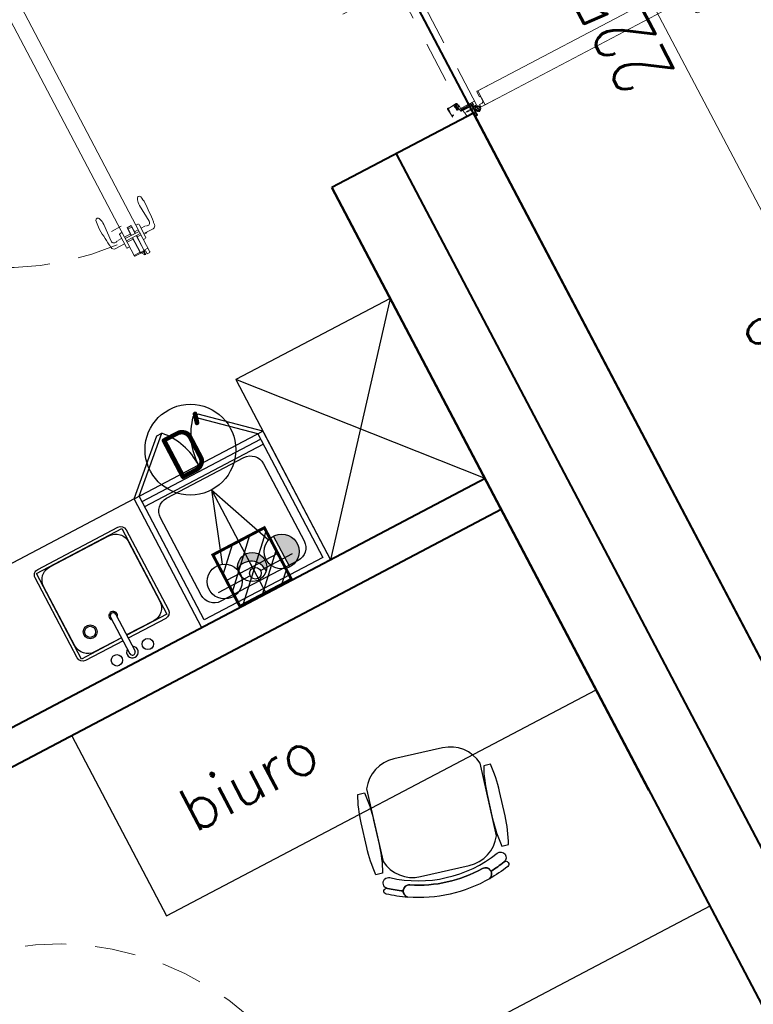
# Model space of a CAD drawing. Header units: metres. Extents: x 7408630 to 7411134, y 5569633 to 5570339.
# Tile 284 of 303: x 7410531.82 to 7410534.35, y 5569913.75 to 5569917.13. Entities that reach past the tile are written whole.
import ezdxf
from ezdxf.enums import TextEntityAlignment as Align

# ---------------------------------------------------------------- set-up
doc = ezdxf.new("R2010")
doc.units = ezdxf.units.M
doc.header["$MEASUREMENT"] = 0
for name, pattern in [('CACHE', [9.524999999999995, 6.349999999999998, -3.174999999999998]), ('CENTER', [0.6, 0.375, -0.075, 0.075, -0.075]), ('Hidden Line', [391.2222232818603, 282.2222232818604, -108.9999999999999])]:
    doc.linetypes.add(name, pattern=pattern)
for name, color, linetype, lineweight in [('0-drzwi-linia', 213, 'Continuous', 5), ('A_wymiarowanie n', 10, 'Continuous', 9), ('OPIS POM NOWE', 140, 'Continuous', 5), ('Opis_pom', 9, 'Continuous', 18), ('Sciany', 2, 'Continuous', 40)]:
    doc.layers.add(name, color=color, linetype=linetype, lineweight=lineweight)
for name, color, linetype in [('CA-REP', 4, 'Continuous'), ('IM-MATV', 42, 'Continuous'), ('PL-REP', 7, 'Continuous'), ('PL-TXT', 3, 'Continuous'), ('RS-MASSIF', 21, 'Continuous')]:
    doc.layers.add(name, color=color, linetype=linetype)
doc.styles.add('ARIAL', font='tahoma.ttf')
doc.styles.add('ISOCP', font='isocpeur.ttf')
doc.styles.add('SIMPLEX', font='simplex.shx', dxfattribs={"width": 0.77})
doc.styles.add('TXT', font='simplex.shx')
doc.dimstyles.new('OL PB 200', dxfattribs={"dimscale": 4, "dimtxt": 5, "dimasz": 0.2, "dimexe": 10, "dimexo": 10, "dimgap": 1, "dimtad": 1, "dimdec": 1, "dimrnd": 0.5, "dimzin": 9, "dimdsep": 46, "dimtxsty": 'SIMPLEX', "dimblk": 'thick_MSz', "dimcen": 0.1, "dimdle": 8, "dimse1": 1, "dimse2": 1, "dimclrd": 256, "dimclre": 256, "dimclrt": 3, "dimadec": 1, "dimazin": 2, "dimtfac": 1, "dimtdec": 1, "dimtix": 1, "dimtofl": 0, "dimtmove": 2, "dimatfit": 3, "dimldrblk": 'thick_MSz', "dimfxl": 10, "dimfxlon": 1, "dimtolj": 1, "dimlwd": -1, "dimlwe": -1, "dimarcsym": 0})

# ---------------------------------------------------------------- blocks, each defined once
blk = doc.blocks.new('Evier RONDA VDI3320')
at = {"ltscale": 0.2}
for p, q in [((-0.009999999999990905, -0.1414613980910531), (-0.009999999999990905, 0.001011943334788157)), ((0.009999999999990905, -0.1414613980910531), (0.009999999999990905, 0.001011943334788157))]:
    blk.add_line(p, q, dxfattribs=at)
for points in [[(0.009999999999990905, -0.04936265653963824), (0.1554999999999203, -0.04936265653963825, -0.4142135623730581), (0.1769999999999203, -0.07086265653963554), (0.1769999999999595, -0.3818626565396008, -0.4142135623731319), (0.1554999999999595, -0.4033626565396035), (-0.1555000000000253, -0.4033626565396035, -0.414213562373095), (-0.1770000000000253, -0.3818626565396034), (-0.1770000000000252, -0.07086265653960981, -0.414213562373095), (-0.1555000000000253, -0.04936265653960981), (-0.009999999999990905, -0.04936265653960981)], [(0.009999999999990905, -0.06136265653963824), (0.1149999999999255, -0.06136265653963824, -0.4142135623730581), (0.1649999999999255, -0.111362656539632), (0.1649999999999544, -0.3413626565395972, -0.4142135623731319), (0.1149999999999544, -0.3913626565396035), (-0.1150000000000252, -0.3913626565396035, -0.414213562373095), (-0.1650000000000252, -0.3413626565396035), (-0.1650000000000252, -0.1113626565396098, -0.414213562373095), (-0.1150000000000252, -0.0613626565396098), (-0.009999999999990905, -0.06136265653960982)]]:
    blk.add_lwpolyline(points, format="xyb", dxfattribs=at)
at = {"linetype": 'CACHE', "ltscale": 0.2}
blk.add_lwpolyline([(0.009999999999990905, -0.06036265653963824), (0.165999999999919, -0.06036265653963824), (0.1659999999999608, -0.3923626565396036), (-0.1660000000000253, -0.3923626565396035), (-0.1660000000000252, -0.06036265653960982), (-0.009999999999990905, -0.06036265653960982)], dxfattribs=at)
at = {"ltscale": 0.2}
for centre, radius in [((-0.06000000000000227, 0), 0.01938738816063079), ((0.06000000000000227, 0), 0.0196459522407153), ((0.09609932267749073, -0.1293626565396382), 0.02405000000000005), ((0.09609932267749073, -0.1293626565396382), 0.01905000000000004)]:
    blk.add_circle(centre, radius, dxfattribs=at)
for centre, radius, start, end in [((0, 0), 0.02005107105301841, 299.9157800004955, 240.0842199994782), ((0, 0), 0.01005107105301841, 354.2216621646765, 185.7783378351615), ((0, -0.1414613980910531), 0.01500000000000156, 131.8103148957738, 48.18968510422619), ((0, -0.1414613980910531), 0.01000000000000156, 180, 0)]:
    blk.add_arc(centre, radius, start, end, dxfattribs=at)
blk = doc.blocks.new('Att')
h = blk.add_hatch(color=256)
h.paths.add_polyline_path([(-0.05000000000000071, 0), (-0.02201647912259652, 0, -0.1633033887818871), (0, 0.0273678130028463), (0, 0.05000000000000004, 0.4142135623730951)])
h.paths.add_polyline_path([(0.03485465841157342, 0.03584902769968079, 0.1952600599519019), (0, 0.05000000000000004), (0, 0.0273678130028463, -0.1669748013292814)])
h.paths.add_polyline_path([(-0.02201647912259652, 0), (-0.05000000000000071, 0, 0.3094060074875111), (-0.01810601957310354, -0.04660656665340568, -0.2222636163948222)])
for p, q in [((0, 0.1000000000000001), (0, -0.1000000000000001)), ((-0.09999999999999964, 0), (0.09999999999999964, 0))]:
    blk.add_line(p, q)
blk.add_circle((0, 0), 0.05)
blk.add_arc((0.02977163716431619, -0.01912212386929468), 0.05520565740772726, 84.71704973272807, 209.8582252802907)
blk = doc.blocks.new('efd-ecd')
blk.add_hatch(color=256).paths.add_polyline_path([(-0.1147084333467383, 0.1197739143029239, 0.4142135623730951), (-0.1747084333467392, 0.059773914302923, 0.4142135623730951), (-0.1147084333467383, -0.0002260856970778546)])
for p, q in [((-0.1147084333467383, 0.1197739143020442), (-0.1147084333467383, -0.0002260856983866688)), ((0, -0.2400000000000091), (-0.09326567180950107, 0.003736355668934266)), ((0, -0.2400000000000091), (0.08676655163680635, 0.003261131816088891))]:
    blk.add_line(p, q)
for centre, radius in [((-0.1147084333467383, 0.059773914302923), 0.06000000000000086), ((0.1069235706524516, 0.059773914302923), 0.06000000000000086), ((0, -0.396000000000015), 0.1560000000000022)]:
    blk.add_circle(centre, radius)
blk = doc.blocks.new('vidoir.p')
at = {"layer": 'RS-MASSIF'}
h = blk.add_hatch(dxfattribs=at)
h.set_pattern_fill('_USER', color=256, scale=0.05, angle=225, style=0, pattern_type=0)
h.set_pattern_definition([(225, (88.51986460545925, 11.29863883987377), (0.03535533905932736, -0.03535533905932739), [])])
h.paths.add_polyline_path([(-42.80114717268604, 44.31703859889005), (-42.80114717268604, 44.5170385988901), (-42.60114717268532, 44.5170385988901), (-42.60114717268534, 44.31703859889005)])
at = {"layer": 'IM-MATV', "ltscale": 0.1}
for p, q in [((-42.95114717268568, 44.81303859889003), (-42.78156750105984, 44.96841792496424)), ((-42.93114717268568, 44.81303859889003), (-42.76156750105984, 44.96841792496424)), ((-42.78156750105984, 44.96841792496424), (-42.76156750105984, 44.96841792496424)), ((-42.47114717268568, 44.81303859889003), (-42.64072684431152, 44.96841792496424)), ((-42.64072684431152, 44.96841792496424), (-42.62072684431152, 44.96841792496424)), ((-42.45114717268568, 44.81303859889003), (-42.62072684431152, 44.96841792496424)), ((-42.93114717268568, 44.33303859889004), (-42.93114717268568, 44.81303859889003)), ((-42.47114717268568, 44.81303859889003), (-42.47114717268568, 44.33303859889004)), ((-42.93114717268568, 44.79303859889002), (-42.47114717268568, 44.79303859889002)), ((-42.93114717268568, 44.77303859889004), (-42.47114717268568, 44.77303859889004)), ((-42.70114717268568, 44.41303859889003), (-42.70114717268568, 44.71566631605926)), ((-42.72114717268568, 44.39303859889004), (-42.84579366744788, 44.39303859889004)), ((-42.68114717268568, 44.39303859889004), (-42.55650067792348, 44.39303859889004)), ((-42.47114717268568, 44.33303859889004), (-42.93114717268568, 44.33303859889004))]:
    blk.add_line(p, q, dxfattribs=at)
blk.add_lwpolyline([(-42.45114717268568, 44.31303859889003), (-42.95114717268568, 44.31303859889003), (-42.95114717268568, 44.81303859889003), (-42.45114717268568, 44.81303859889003)], close=True, dxfattribs=at)
blk.add_lwpolyline([(-42.55114717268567, 44.36303859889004), (-42.85114717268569, 44.36303859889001, -0.414213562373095), (-42.90114717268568, 44.41303859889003), (-42.90114717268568, 44.71303859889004, -0.414213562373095), (-42.85114717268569, 44.76303859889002), (-42.55114717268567, 44.76303859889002, -0.414213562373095), (-42.50114717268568, 44.71303859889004), (-42.50114717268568, 44.41303859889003, -0.414213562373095)], format="xyb", close=True, dxfattribs=at)
blk.add_circle((-42.70114717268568, 44.39303859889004), 0.02, dxfattribs=at)
for centre, radius, start, end in [((-42.93114717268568, 44.81303859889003), 0.2300000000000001, 0, 42.49783027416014), ((-42.47114717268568, 44.81303859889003), 0.23, 137.5021697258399, 180)]:
    blk.add_arc(centre, radius, start, end, dxfattribs=at)
at = {"layer": 'RS-MASSIF', "const_width": 0.01}
blk.add_lwpolyline([(-42.80114717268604, 44.31703859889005), (-42.80114717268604, 44.5170385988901), (-42.60114717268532, 44.5170385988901), (-42.60114717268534, 44.31703859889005)], close=True, dxfattribs=at)
at = {"layer": 'CA-REP', "color": 7, "lineweight": -3, "rotation": 270}
blk.add_blockref('Att', (-42.70114717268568, 44.41703859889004), dxfattribs=at)
at = {"layer": 'PL-REP', "rotation": 180}
blk.add_blockref('efd-ecd', (-42.70114717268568, 44.47681251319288), dxfattribs=at)
at = {"layer": 'PL-TXT', "style": 'ISOCP'}
blk.add_text("D'", height=0.156, dxfattribs=at).set_placement((-42.70114717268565, 44.87281251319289), align=Align.MIDDLE_CENTER)
blk = doc.blocks.new('Chaise 01 Plan')
at = {"color": 0, "linetype": 'ByBlock', "lineweight": -2}
for points in [[(0.144052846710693, 0.5404619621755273, 0.1484726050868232), (-0.1440528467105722, 0.5404619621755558, 0.9030861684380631), (-0.1278417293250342, 0.5007725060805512, -0.1439865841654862), (0.1278417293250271, 0.5007725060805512, 0.9030861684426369)], [(-0.1440528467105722, 0.5404619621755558, 0.0380720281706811), (-0.2143226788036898, 0.5131341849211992, 1), (-0.2056773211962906, 0.4950992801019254, -0.02893720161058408), (-0.1547632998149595, 0.5159770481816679, -0.3475125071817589)], [(-0.1278417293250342, 0.5007725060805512, -0.4228645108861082), (-0.1547632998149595, 0.5159770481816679, 0.02893720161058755), (-0.2056773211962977, 0.4950992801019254, 1), (-0.1893246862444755, 0.4609863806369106, -0.2273006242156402), (0.1893246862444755, 0.4609863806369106, 1), (0.2056773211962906, 0.4950992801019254, 0.02893720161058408), (0.1547632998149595, 0.5159770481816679, -0.4228645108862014), (0.1278417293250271, 0.5007725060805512, 0.1439865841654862)], [(0.1440528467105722, 0.5404619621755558, -0.3475125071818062), (0.1547632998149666, 0.5159770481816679, -0.02893720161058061), (0.2056773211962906, 0.4950992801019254, 1), (0.2143226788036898, 0.5131341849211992, 0.0380720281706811)], [(-0.08602999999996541, 0.4809400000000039), (0.08602999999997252, 0.4809400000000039, -0.3141650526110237), (0.1999100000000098, 0.4015499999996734), (0.1999100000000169, 0.1456599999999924, -0.3141650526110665), (0.08602999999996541, 0.06626999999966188), (-0.08602999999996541, 0.06626999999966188, -0.3141650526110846), (-0.1999100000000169, 0.1456599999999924), (-0.1999100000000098, 0.4015499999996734, -0.3141650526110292), (-0.08602999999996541, 0.4809400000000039)], [(-0.2000000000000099, 0.2561100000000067), (-0.2000000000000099, 0.3420499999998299, 0.05108399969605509), (-0.2100949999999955, 0.4405999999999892), (-0.2339050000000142, 0.4405999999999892, 0.05108399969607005), (-0.2440000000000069, 0.3420499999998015), (-0.2440000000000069, 0.256109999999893, 0.05108399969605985), (-0.2339050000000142, 0.1575599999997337), (-0.2100950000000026, 0.1575599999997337, 0.05108399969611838)], [(0.2000000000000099, 0.2561100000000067), (0.2000000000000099, 0.3420499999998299, -0.05108399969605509), (0.2100949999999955, 0.4405999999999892), (0.2339050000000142, 0.4405999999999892, -0.05108399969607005), (0.2440000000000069, 0.3420499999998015), (0.2440000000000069, 0.256109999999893, -0.05108399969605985), (0.2339050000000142, 0.1575599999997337), (0.2100950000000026, 0.1575599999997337, -0.05108399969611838)]]:
    blk.add_lwpolyline(points, format="xyb", close=True, dxfattribs=at)
blk = doc.blocks.new('thick_MSz')
for p, q in [((0, 15), (0, -15)), ((-10, 0), (10, 0))]:
    blk.add_line(p, q)
at = {"const_width": 2, "elevation": 2}
blk.add_lwpolyline([(-7.071067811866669, -7.07106781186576), (7.071067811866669, 7.07106781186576)], dxfattribs=at)
blk = doc.blocks.new('*D283')
at = {"layer": 'A_wymiarowanie n'}
blk.add_line((63507.03102174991, -198789.78712716), (63507.03102174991, -198591.38712716), dxfattribs=at)
at = {"layer": 'DEFPOINTS', "color": 0}
for p in [(63380.06378813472, -198590.58712716), (63507.03102174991, -198590.58712716), (63380.06378813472, -198790.58712716)]:
    blk.add_point(p, dxfattribs=at)
at = {"layer": 'A_wymiarowanie n', "xscale": 0.8, "yscale": 0.8, "zscale": 0.8}
for p, rotation in [((63507.03102174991, -198590.58712716), 90), ((63507.03102174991, -198790.58712716), 270)]:
    blk.add_blockref('thick_MSz', p, dxfattribs=dict(at, rotation=rotation))
at = {"layer": 'A_wymiarowanie n', "color": 3, "insert": (63493.03102174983, -198690.5871271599), "char_height": 20, "attachment_point": 5, "rotation": 90, "style": 'SIMPLEX'}
blk.add_mtext('\\A1;200', dxfattribs=at)
blk = doc.blocks.new('*D284')
at = {"layer": 'A_wymiarowanie n'}
for p, q in [((63507.03102174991, -198577.7870585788), (63507.03102174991, -198576.9870585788)), ((63507.03102174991, -198591.38712716), (63507.03102174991, -198592.18712716))]:
    blk.add_line(p, q, dxfattribs=at)
at = {"layer": 'DEFPOINTS', "color": 0}
for p in [(63380.06372935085, -198578.5870585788), (63507.03102174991, -198578.5870585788), (63380.06378813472, -198590.58712716)]:
    blk.add_point(p, dxfattribs=at)
at = {"layer": 'A_wymiarowanie n', "xscale": 0.8, "yscale": 0.8, "zscale": 0.8}
for p, rotation in [((63507.03102174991, -198578.5870585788), 270), ((63507.03102174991, -198590.58712716), 90)]:
    blk.add_blockref('thick_MSz', p, dxfattribs=dict(at, rotation=rotation))
at = {"layer": 'A_wymiarowanie n', "color": 3, "insert": (63493.03102174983, -198584.5870928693), "char_height": 20, "attachment_point": 5, "rotation": 90, "style": 'SIMPLEX'}
blk.add_mtext('\\A1;12', dxfattribs=at)
blk = doc.blocks.new('*D285')
at = {"layer": 'A_wymiarowanie n'}
blk.add_line((63507.03102174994, -198577.7870585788), (63507.03102174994, -198354.38712716), dxfattribs=at)
at = {"layer": 'DEFPOINTS', "color": 0}
for p in [(63380.06372935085, -198353.58712716), (63507.03102174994, -198353.58712716), (63380.06372935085, -198578.5870585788)]:
    blk.add_point(p, dxfattribs=at)
at = {"layer": 'A_wymiarowanie n', "xscale": 0.8, "yscale": 0.8, "zscale": 0.8}
for p, rotation in [((63507.03102174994, -198353.58712716), 90), ((63507.03102174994, -198578.5870585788), 270)]:
    blk.add_blockref('thick_MSz', p, dxfattribs=dict(at, rotation=rotation))
at = {"layer": 'A_wymiarowanie n', "color": 3, "insert": (63493.03102174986, -198466.0870928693), "char_height": 20, "attachment_point": 5, "rotation": 90, "style": 'SIMPLEX'}
blk.add_mtext('\\A1;225', dxfattribs=at)
blk = doc.blocks.new('8544-EI60')
at = {"color": 254, "true_color": 0xe9d9be}
for p, q in [((-5.292893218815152, 0), (6, 0)), ((6, 0), (7.353553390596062, -1.353553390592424)), ((-7.5, -2.207106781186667), (-7.5, -2.207106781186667)), ((-7.5, -5.207106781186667), (-7.5, -5.207106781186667)), ((-7.5, -8.207106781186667), (-7.5, -8.207106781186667)), ((-5.646446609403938, -0.146446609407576), (-7.353553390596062, -1.853553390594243)), ((-5.5, -3), (-7.353553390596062, -4.853553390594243)), ((-5.5, -6), (-7.353553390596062, -7.853553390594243)), ((-5.5, -1.414213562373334), (-6.646446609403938, -2.560660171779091)), ((-5.5, -4.414213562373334), (-6.646446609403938, -5.560660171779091)), ((-5.5, -7.414213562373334), (-6.646446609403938, -8.56066017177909)), ((-5.5, -3.000000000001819), (-5.5, -1.414213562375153)), ((-5.5, -6.000000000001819), (-5.5, -4.414213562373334)), ((-5.5, -7.414213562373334), (-5.292893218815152, -8)), ((-5.292893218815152, -8), (-1.220675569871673, -8)), ((-4.5, -3.929167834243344), (-4.5, -1)), ((-4.5, -1), (5, -1)), ((-4.5, -3.929167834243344), (0.3567985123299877, -2.726068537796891)), ((-4.5, -4.95939230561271), (0.1493854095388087, -3.807672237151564)), ((-4.5, -7), (-4.5, -4.959392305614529)), ((-4.5, -7), (-1.220675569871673, -7)), ((-0.7230308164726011, -8.548473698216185), (-1.09341854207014, -12.35097928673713)), ((3.139757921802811, -13.50000000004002), (-0.1004713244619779, -13.50000000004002)), ((0.2722586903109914, -8.645421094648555), (-0.06046149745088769, -12.06122104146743)), ((0.1493854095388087, -3.807672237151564), (5.195472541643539, -7.423506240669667)), ((2.967598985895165, -12.50000000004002), (0.3376543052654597, -12.50000000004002)), ((0.3567985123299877, -2.726068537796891), (5, -6.053210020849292)), ((5, -6.053210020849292), (5, -1)), ((6, -1.414213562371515), (6.646446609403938, -2.060660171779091)), ((6, -3.190910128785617), (6, -1.414213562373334)), ((6, -3.190910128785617), (7.353553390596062, -4.544463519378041)), ((6, -4.605123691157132), (6.646446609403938, -5.251570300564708)), ((6, -5.960603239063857), (6, -4.605123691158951)), ((6.723681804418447, -6.407779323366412), (7.5, -6.019457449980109)), ((7.5, -1.707106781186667), (7.5, -1.707106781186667)), ((7.5, -4.898016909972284), (7.5, -4.898016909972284)), ((7.5, -8), (7.637576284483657, -9.41069155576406))]:
    blk.add_line(p, q, dxfattribs=at)
for centre, radius, start, end in [((-5.292893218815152, -0.5), 0.5, 90, 134.9999999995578), ((-7, -2.207106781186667), 0.5, 135.0000000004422, 180), ((-7, -2.207106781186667), 0.5, 180, 315.0000000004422), ((-7, -5.207106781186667), 0.5, 135.0000000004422, 180), ((-7, -5.207106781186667), 0.5, 180, 315.0000000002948), ((-7, -8.207106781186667), 0.5, 135.0000000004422, 180), ((-7, -8.207106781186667), 0.5, 180, 315.0000000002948), ((-1.220675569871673, -8.5), 1.5, 354.4365851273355, 90), ((-1.220675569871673, -8.5), 0.5, 354.4365851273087, 90), ((0.3995157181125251, -12.49640038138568), 1.5, 174.4365851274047, 180.4124894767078), ((-0.1004713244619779, -12.50000000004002), 1, 180.412489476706, 270), ((0.3376543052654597, -12.10000000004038), 0.4, 174.436585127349, 270), ((2.967598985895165, -11.50000000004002), 1, 270, 290.1211574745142), ((3.139757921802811, -12.50000000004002), 1, 270, 288.9844651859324), ((0.1493854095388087, -3.807672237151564), 9.192327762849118, 290.1211574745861, 302.4405874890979), ((0.1493854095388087, -3.807672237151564), 10.19232776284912, 288.9844651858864, 310.5414289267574), ((3.739315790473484, -9.455649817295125), 2.5, 302.4405874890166, 54.37605705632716), ((6.5, -5.960603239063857), 0.5, 180, 296.5746612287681), ((7, -1.707106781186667), 0.5, 224.9999999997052, 0), ((7, -4.898016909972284), 0.5, 224.9999999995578, 0), ((5.149380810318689, -9.653350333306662), 2.5, 310.5414289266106, 5.570099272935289), ((7, -1.707106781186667), 0.5, 0, 44.99999999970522), ((7, -4.898016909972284), 0.5, 0, 44.99999999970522)]:
    blk.add_arc(centre, radius, start, end, dxfattribs=at)
blk = doc.blocks.new('zaw-dr-90-p')
at = {"color": 2, "linetype": 'CENTER', "ltscale": 0.2}
for p, q in [((12, 0), (-12, 0)), ((0, 12), (0, -12)), ((24.5, 24), (31, 24)), ((24.50000000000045, 19), (31, 19))]:
    blk.add_line(p, q, dxfattribs=at)
at = {"ltscale": 0.2}
for p, q in [((10, 12), (6.5, 12)), ((10, 0), (10, 6.500000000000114))]:
    blk.add_line(p, q, dxfattribs=at)
blk.add_lwpolyline([(10, 10), (10, 39), (6.5, 39), (6.5, 10)], dxfattribs=at)
blk.add_lwpolyline([(0, 6.5), (23.49999999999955, 6.5, 0.4142135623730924), (27.99999999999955, 11.00000000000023), (28, 31), (24.5, 31), (24.5, 11.00000000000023, -0.414213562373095), (23.50000000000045, 10.00000000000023), (0, 10.00000000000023, 4.561697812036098), (7.599342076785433, 6.500000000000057), (4.939572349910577, 4.224999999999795)], format="xyb", dxfattribs=at)
blk.add_lwpolyline([(-0.25, -0.2499999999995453), (-2.5, -0.2499999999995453), (-2.5, 0.25), (-0.25, 0.25), (-0.25, 2.500000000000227), (0.25, 2.500000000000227), (0.25, 0.25), (2.75, 0.2499999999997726), (2.75, -0.2499999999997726), (0.25, -0.2499999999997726), (0.25, -2.75), (-0.25, -2.75)], close=True)
blk.add_circle((0, 0), 6.5, dxfattribs=at)
blk = doc.blocks.new('drzwi 90- sc 12')
h = blk.add_hatch()
h.set_pattern_fill('ANSI37', color=256, scale=0.022, angle=0.001049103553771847, style=0)
h.set_pattern_definition([(45.00104910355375, (2407.020951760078, 648.1779591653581), (-0.04939231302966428, 0.04939050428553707), []), (135.0010491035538, (2407.020951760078, 648.1779591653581), (-0.04939050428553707, -0.04939231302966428), [])])
h.paths.add_polyline_path([(-13715.36966334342, 20305.72241383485), (-13715.56966334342, 20305.72241383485), (-13715.56966328, 20307.72241719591), (-13715.36966328, 20307.72241719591)])
h = blk.add_hatch()
h.set_pattern_fill('ANSI37', color=256, scale=0.022, angle=0.001049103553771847, style=0)
h.set_pattern_definition([(135.0010491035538, (4473.985398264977, -4604.625111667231), (0.04939050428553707, 0.04939231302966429), []), (45.00104910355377, (4473.985398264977, -4604.625111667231), (0.04939231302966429, -0.04939050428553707), [])])
h.paths.add_polyline_path([(-13617.16966348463, 20305.72241383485), (-13616.96966348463, 20305.72241383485), (-13616.96966348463, 20306.72241383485), (-13617.16966348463, 20306.72241383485)])
h.paths.add_polyline_path([(-13617.16966348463, 20306.72241383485), (-13616.96966348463, 20306.72241383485), (-13616.96966348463, 20307.72241383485), (-13617.16966348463, 20307.72241383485)])
for p, q in [((-13617.76740155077, 20410.25918940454), (-13616.91740155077, 20411.45740046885)), ((-13616.91740155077, 20410.25918940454), (-13616.91740155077, 20411.45740046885)), ((-13616.61740155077, 20411.45740046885), (-13616.91740155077, 20411.45740046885)), ((-13616.61740155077, 20411.45740046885), (-13616.91740155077, 20411.45740046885)), ((-13616.61740155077, 20410.25918940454), (-13616.61740155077, 20411.45740046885)), ((-13616.61740155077, 20410.25918940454), (-13616.61740155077, 20411.25918940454)), ((-13616.12145022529, 20410.25740046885), (-13616.12145022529, 20411.45740046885)), ((-13616.12145022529, 20411.45740046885), (-13615.02468009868, 20411.45740046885)), ((-13614.92468009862, 20411.35740046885), (-13614.91796600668, 20313.77241719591)), ((-13620.32468009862, 20410.15740046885), (-13620.31796600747, 20313.77241719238)), ((-13617.99645022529, 20409.85740046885), (-13620.32468009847, 20409.85740046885)), ((-13616.12145022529, 20410.25740046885), (-13620.22468009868, 20410.25740046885)), ((-13616.12145022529, 20410.25740046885), (-13620.00468009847, 20410.25740046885)), ((-13618.17145022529, 20410.25740046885), (-13618.17145022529, 20409.96108616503)), ((-13618.17145022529, 20410.25740046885), (-13616.22145022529, 20410.25740046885)), ((-13618.17145022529, 20410.25740046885), (-13616.22145022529, 20410.25740046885)), ((-13618.17145022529, 20409.96108616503), (-13616.22145022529, 20409.96108616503)), ((-13617.99645022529, 20404.15838329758), (-13617.99645022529, 20409.96108616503)), ((-13617.89645022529, 20404.15838329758), (-13617.89645022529, 20409.96108616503)), ((-13616.61645022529, 20410.65740046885), (-13616.61645022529, 20410.85740046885)), ((-13616.49645022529, 20404.15838329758), (-13616.49645022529, 20409.96108616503)), ((-13616.39645022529, 20404.15838329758), (-13616.39645022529, 20409.96108616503)), ((-13614.92468009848, 20409.85740046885), (-13616.39645022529, 20409.85740046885)), ((-13616.22145022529, 20410.25740046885), (-13616.22145022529, 20409.96108616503)), ((-13616.22145022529, 20409.96108616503), (-13616.22145022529, 20410.25740046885)), ((-13617.99645022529, 20404.75838329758), (-13620.32468009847, 20404.75838329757)), ((-13616.39645022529, 20404.75838329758), (-13614.92468009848, 20404.75838329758)), ((-13617.99645022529, 20402.75838329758), (-13620.32468009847, 20402.75838329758)), ((-13620.31862118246, 20404.15838329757), (-13614.92468009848, 20404.15838329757)), ((-13620.31862118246, 20403.35838329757), (-13614.92468009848, 20403.35838329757)), ((-13617.99645022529, 20400.34498540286), (-13617.99645022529, 20403.35838329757)), ((-13617.89645022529, 20400.84498540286), (-13617.89645022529, 20403.35838329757)), ((-13616.49645022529, 20400.84498540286), (-13617.89645022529, 20400.84498540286)), ((-13617.89645022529, 20400.84498540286), (-13616.49645022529, 20400.84498540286)), ((-13616.49645022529, 20400.84498540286), (-13616.49645022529, 20403.35838329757)), ((-13616.39645022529, 20400.34498540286), (-13616.39645022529, 20403.35838329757)), ((-13616.39645022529, 20402.75838329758), (-13614.92468009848, 20402.75838329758)), ((-13619.54233494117, 20398.92241707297), (-13623.37212217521, 20398.92241707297)), ((-13619.54233494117, 20398.92241707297), (-13623.37212217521, 20398.92241707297)), ((-13617.99645022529, 20400.34498540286), (-13616.39645022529, 20400.34498540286)), ((-13620.3228932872, 20313.47241719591), (-13620.32289328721, 20317.96982246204)), ((-13614.92289328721, 20312.27241719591), (-13614.92289328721, 20317.96982246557)), ((-13614.92289328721, 20313.77241719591), (-13620.3228932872, 20313.77241719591)), ((-13618.21966341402, 20313.37241719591), (-13620.2228932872, 20313.37241719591)), ((-13618.21966341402, 20313.67241719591), (-13618.21966341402, 20313.37241719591)), ((-13618.21966341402, 20313.67241719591), (-13616.41966341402, 20313.67241719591)), ((-13615.91966341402, 20313.17241719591), (-13615.91966341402, 20312.17241719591)), ((-13617.76966341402, 20311.11918732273), (-13617.76966341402, 20305.71918732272)), ((-13617.76966341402, 20311.11918732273), (-13617.76966341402, 20305.71918732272)), ((-13617.36966341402, 20309.92241719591), (-13617.36966341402, 20305.81918732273)), ((-13616.16966341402, 20309.92241719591), (-13617.36966341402, 20309.92241719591)), ((-13616.16966341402, 20309.92241719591), (-13616.16966341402, 20311.01918732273)), ((-13615.91966341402, 20312.17241719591), (-13615.0228932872, 20312.17241719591)), ((-13715.56966341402, 20308.3224171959), (-13715.56966341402, 20308.55895316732)), ((-13715.56966341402, 20307.6924171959), (-13715.56966341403, 20308.55895316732)), ((-13715.56966341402, 20307.8224171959), (-13715.56966341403, 20308.55895316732)), ((-13715.56966328, 20307.72241719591), (-13715.36966328, 20307.72241719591)), ((-13715.76966341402, 20301.96231514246), (-13716.26966341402, 20301.96231514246)), ((-13616.76966341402, 20301.96231514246), (-13616.26966341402, 20301.96231514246))]:
    blk.add_line(p, q)
at = {"ltscale": 0.2}
for p, q in [((-13621.38468009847, 20404.80774722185), (-13624.98468009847, 20404.80774722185)), ((-13621.38468009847, 20406.25774722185), (-13621.38468009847, 20401.25774722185)), ((-13620.32468009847, 20406.55774722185), (-13621.08468009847, 20406.55774722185)), ((-13614.91862118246, 20406.55838329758), (-13614.15862118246, 20406.55838329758)), ((-13613.85862118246, 20406.25838329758), (-13613.85862118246, 20401.25838329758)), ((-13613.85862118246, 20404.80838329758), (-13610.25862118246, 20404.80838329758)), ((-13613.35862118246, 20405.00838329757), (-13613.35862118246, 20404.80838329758)), ((-13613.35862118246, 20405.00838329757), (-13612.85862118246, 20405.00838329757)), ((-13612.85862118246, 20405.00838329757), (-13612.85862118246, 20404.80838329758)), ((-13624.97990734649, 20401.85774722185), (-13624.58468009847, 20395.60774722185)), ((-13621.38468009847, 20402.70774722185), (-13622.86697227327, 20402.70774722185)), ((-13620.32468009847, 20400.95774722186), (-13621.08468009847, 20400.95774722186)), ((-13614.91862118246, 20400.95838329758), (-13614.15862118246, 20400.95838329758)), ((-13613.85862118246, 20402.70838329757), (-13612.37632900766, 20402.70838329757)), ((-13610.26339393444, 20401.85838329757), (-13610.65862118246, 20395.60838329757))]:
    blk.add_line(p, q, dxfattribs=at)
at = {"linetype": 'Hidden Line', "lineweight": 9, "ltscale": 0.05}
for p, q in [((-13616.26966341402, 20311.11918732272), (-13716.26966341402, 20311.11918732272)), ((-13715.06966341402, 20305.71918732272), (-13617.46966341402, 20305.71918732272))]:
    blk.add_line(p, q, dxfattribs=at)
for points in [[(-13665.26966341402, 20284.95889074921), (-13665.26966341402, 20325.8255228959)], [(-13615.56966341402, 20309.64241719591), (-13615.31966341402, 20309.64241719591), (-13615.31966341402, 20309.8224171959), (-13616.31966341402, 20309.8224171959), (-13616.31966341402, 20309.64241719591), (-13615.91966341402, 20309.64241719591)], [(-13715.36966328, 20307.72241719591), (-13715.36966334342, 20305.72241383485), (-13715.56966334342, 20305.72241383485), (-13715.56966341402, 20307.72241719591)]]:
    blk.add_lwpolyline(points)
at = {"ltscale": 0.2}
for points in [[(-13715.56966341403, 20307.51205156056), (-13715.56966341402, 20309.4824171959, 0.4142135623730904), (-13715.90966341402, 20309.8224171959), (-13719.42966341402, 20309.8224171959, 0.4142135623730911), (-13719.76966341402, 20309.4824171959), (-13719.76966341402, 20308.92241719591), (-13719.58966341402, 20308.92241719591), (-13719.58966341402, 20309.4824171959, -0.4142135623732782), (-13719.42966341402, 20309.6424171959), (-13716.96966341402, 20309.6424171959)], [(-13716.96966341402, 20309.6424171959), (-13715.90966341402, 20309.6424171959, -0.4142135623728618), (-13715.74966341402, 20309.4824171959), (-13715.74966341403, 20307.51205156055)], [(-13615.91966341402, 20309.64241719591), (-13616.62966341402, 20309.64241719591, 0.4142135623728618), (-13616.78966341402, 20309.48241719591), (-13616.78966341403, 20305.58231514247, -0.4142135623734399), (-13617.12966341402, 20305.24231514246), (-13617.57966341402, 20305.24231514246, 0.4142135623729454), (-13617.73966341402, 20305.08231514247), (-13617.73966341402, 20304.48231514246, -0.4142135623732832), (-13618.07966341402, 20304.14231514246), (-13619.25966341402, 20304.14231514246, -0.4142135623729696), (-13619.59966341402, 20304.48231514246), (-13619.59966341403, 20305.14731514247, 1), (-13619.78966341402, 20305.14731514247), (-13619.78966341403, 20301.96231514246, 0.4142135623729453), (-13619.62966341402, 20301.80231514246), (-13617.10966341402, 20301.80231514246, 0.4142135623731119), (-13616.94966341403, 20301.96231514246), (-13616.94966341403, 20302.52231514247), (-13616.76966341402, 20302.52231514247), (-13616.76966341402, 20301.96231514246, -0.414213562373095), (-13617.10966341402, 20301.62231514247), (-13619.62966341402, 20301.62231514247, -0.414213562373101), (-13619.96966341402, 20301.96231514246), (-13619.96966341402, 20305.14731514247, -0.9999999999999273), (-13619.41966341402, 20305.14731514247), (-13619.41966341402, 20304.48231514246, 0.4142135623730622), (-13619.25966341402, 20304.32231514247), (-13618.07966341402, 20304.32231514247, 0.4142135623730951), (-13617.91966341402, 20304.48231514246), (-13617.91966341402, 20305.08231514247, -0.4142135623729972), (-13617.57966341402, 20305.42231514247), (-13617.12966341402, 20305.42231514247, 0.4142135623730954), (-13616.96966341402, 20305.58231514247), (-13616.96966341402, 20309.48241719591, -0.4142135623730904), (-13616.62966341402, 20309.8224171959), (-13613.10966341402, 20309.82241719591, -0.4142135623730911), (-13612.76966341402, 20309.48241719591), (-13612.76966341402, 20308.92241719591), (-13612.94966341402, 20308.92241719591), (-13612.94966341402, 20309.48241719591, 0.4142135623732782), (-13613.10966341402, 20309.64241719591), (-13615.56966341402, 20309.64241719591)], [(-13616.42966341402, 20309.49241719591), (-13616.42966341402, 20309.64241719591), (-13616.62966341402, 20309.64241719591, 0.4142135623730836), (-13616.78966341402, 20309.48241719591), (-13616.78966341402, 20306.14241719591), (-13615.98966341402, 20306.14241719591), (-13615.98966341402, 20306.34241719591), (-13614.38966341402, 20306.34241719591), (-13614.38966341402, 20309.64241719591), (-13614.92966341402, 20309.64241719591), (-13614.92966341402, 20309.49241719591)], [(-13715.74966341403, 20307.76117221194), (-13715.74966341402, 20305.58231514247, 0.4142135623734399), (-13715.40966341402, 20305.24231514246), (-13714.95966341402, 20305.24231514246, -0.4142135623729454), (-13714.79966341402, 20305.08231514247), (-13714.79966341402, 20304.48231514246, 0.4142135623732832), (-13714.45966341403, 20304.14231514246), (-13713.27966341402, 20304.14231514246, 0.4142135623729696), (-13712.93966341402, 20304.48231514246), (-13712.93966341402, 20305.14731514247, -1), (-13712.74966341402, 20305.14731514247), (-13712.74966341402, 20301.96231514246, -0.4142135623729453), (-13712.90966341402, 20301.80231514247), (-13715.42966341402, 20301.80231514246, -0.4142135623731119), (-13715.58966341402, 20301.96231514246), (-13715.58966341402, 20302.52231514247), (-13715.76966341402, 20302.52231514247), (-13715.76966341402, 20301.96231514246, 0.414213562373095), (-13715.42966341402, 20301.62231514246), (-13712.90966341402, 20301.62231514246, 0.414213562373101), (-13712.56966341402, 20301.96231514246), (-13712.56966341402, 20305.14731514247, 0.9999999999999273), (-13713.11966341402, 20305.14731514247), (-13713.11966341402, 20304.48231514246, -0.4142135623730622), (-13713.27966341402, 20304.32231514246), (-13714.45966341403, 20304.32231514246, -0.4142135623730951), (-13714.61966341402, 20304.48231514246), (-13714.61966341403, 20305.08231514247, 0.4142135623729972), (-13714.95966341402, 20305.42231514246), (-13715.40966341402, 20305.42231514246, -0.4142135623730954), (-13715.56966341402, 20305.58231514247), (-13715.56966341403, 20307.63517221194)]]:
    blk.add_lwpolyline(points, format="xyb", dxfattribs=at)
at = {"lineweight": 30}
for points in [[(-13716.2697036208, 20308.92433977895), (-13721.2697036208, 20308.92433977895)], [(-13716.2697036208, 20308.92433977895), (-13716.2697036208, 20296.92433977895)], [(-13614.26970360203, 20308.92433977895), (-13609.26970360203, 20308.92433977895)], [(-13614.26970360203, 20308.92433977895), (-13614.26970360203, 20296.92433977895)]]:
    blk.add_lwpolyline(points, dxfattribs=at)
for points in [[(-13616.96966348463, 20307.72241383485), (-13617.16966348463, 20307.72241383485), (-13617.16966348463, 20305.72241383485), (-13616.96966348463, 20305.72241383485)], [(-13616.78966341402, 20308.8224171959), (-13616.96966341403, 20308.8224171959), (-13616.96966341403, 20307.42241719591), (-13616.78966341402, 20307.42241719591)]]:
    blk.add_lwpolyline(points, close=True)
for centre, radius, start, end in [((-13615.02468009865, 20411.35740046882), 0.09999999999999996, 1.918071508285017e-08, 90.00000001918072), ((-13620.22468009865, 20410.15740046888), 0.09999999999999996, 90.00000001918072, 180.0000000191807), ((-13620.2228932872, 20313.47241719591), 0.09999999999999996, 180.0000000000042, 270.0000000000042), ((-13616.41966341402, 20313.17241719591), 0.4999999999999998, 4.158575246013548e-12, 90.00000000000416), ((-13616.26966341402, 20311.01918732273), 0.09999999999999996, 4.158575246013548e-12, 90.00000000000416), ((-13615.0228932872, 20312.27241719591), 0.09999999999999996, 270.0000000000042, 4.158575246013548e-12), ((-13617.46966341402, 20305.81918732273), 0.09999999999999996, 270.0000000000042, 4.158575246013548e-12)]:
    blk.add_arc(centre, radius, start, end)
at = {"ltscale": 0.2}
for centre, radius, start, end in [((-13624.98468009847, 20403.75774722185), 1.050000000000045, 90.00000000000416, 180.0000000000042), ((-13621.08468009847, 20406.25774722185), 0.2999999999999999, 90.00000000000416, 180.0000000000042), ((-13614.15862118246, 20406.25838329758), 0.2999999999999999, 4.158575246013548e-12, 90.00000000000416), ((-13610.25862118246, 20403.75838329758), 1.050000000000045, 4.158575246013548e-12, 90.00000000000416), ((-13623.93468009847, 20401.95774722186), 1.05, 58.61185017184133, 185.4650237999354), ((-13622.86697227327, 20403.70774722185), 0.9999999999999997, 238.6118501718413, 270.0000000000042), ((-13621.08468009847, 20401.25774722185), 0.2999999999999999, 180.0000000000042, 270.0000000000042), ((-13614.15862118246, 20401.25838329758), 0.2999999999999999, 270.0000000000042, 4.158575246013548e-12), ((-13612.37632900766, 20403.70838329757), 0.9999999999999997, 270.0000000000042, 301.3881498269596), ((-13611.30862118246, 20401.95838329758), 1.05, 354.5349762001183, 121.3881498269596), ((-13625.63468009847, 20393.34774722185), 0.739999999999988, 198.9246444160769, 270.0000000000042), ((-13609.60862118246, 20393.34838329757), 0.739999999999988, 270.0000000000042, 341.0753555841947)]:
    blk.add_arc(centre, radius, start, end, dxfattribs=at)
at = {"linetype": 'Hidden Line', "lineweight": 9, "ltscale": 0.05}
blk.add_arc((-13615.49573968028, 20305.13651790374), 99.11605752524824, 94.8005414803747, 177.6944222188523, dxfattribs=at)
at = {"ltscale": 0.2}
blk.add_ellipse((-13625.62573214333, 20395.60774722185), major_axis=(1.549238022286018e-12, 3.000013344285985), ratio=0.3470158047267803, start_param=3.132997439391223, end_param=4.712388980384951, dxfattribs=at)
at = {"ltscale": 0.2, "extrusion": (0, 0, -1)}
blk.add_ellipse((-13609.6175691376, 20395.60838329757), major_axis=(-7.362370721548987e-13, 3.000013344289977), ratio=0.3470158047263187, start_param=3.132997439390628, end_param=4.712388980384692, dxfattribs=at)
at = {"ltscale": 0.2}
for points, knots in [([(-13626.03468009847, 20403.75774722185), (-13626.08752067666, 20403.40798759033), (-13626.31784757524, 20401.88341965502), (-13626.43886167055, 20399.16244166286), (-13626.82851982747, 20395.94424677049), (-13626.47952301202, 20393.93969093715), (-13626.33468009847, 20393.10774722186)], [0, 0, 0, 0, 1.060660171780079, 4.62331367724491, 8.177981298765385, 10.69994345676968, 10.69994345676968, 10.69994345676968, 10.69994345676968]), ([(-13609.20862118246, 20403.75838329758), (-13609.15578060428, 20403.40862366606), (-13608.92545370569, 20401.88405573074), (-13608.80443961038, 20399.16307773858), (-13608.41478145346, 20395.94488284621), (-13608.76377826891, 20393.94032701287), (-13608.90862118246, 20393.10838329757)], [0, 0, 0, 0, 1.06066017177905, 4.623313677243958, 8.177981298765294, 10.69994345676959, 10.69994345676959, 10.69994345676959, 10.69994345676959])]:
    blk.add_open_spline(points, degree=3, knots=knots, dxfattribs=at)
at = {"xscale": 0.09999999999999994, "yscale": 0.09999999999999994, "zscale": 0.09999999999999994, "rotation": 180.0000000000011}
for name, p in [('zaw-dr-90-p', (-13614.91966341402, 20310.92241719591)), ('8544-EI60', (-13618.66966341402, 20304.32231514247))]:
    blk.add_blockref(name, p, dxfattribs=at)
at = {"extrusion": (0, 0, -1), "xscale": 0.09999999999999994, "yscale": 0.09999999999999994, "zscale": -0.1, "rotation": 179.9999999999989}
blk.add_blockref('8544-EI60', (13713.86966341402, 20304.32231514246), dxfattribs=at)
blk = doc.blocks.new('A$C142d3faa')
at = {"layer": 'IM-MATV', "ltscale": 0.1}
for points in [[(4448.72179774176, 584.6073662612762), (4388.72179774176, 654.6073662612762)], [(4448.72179774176, 654.6073662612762), (4388.72179774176, 584.6073662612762)]]:
    blk.add_lwpolyline(points, dxfattribs=at)
at = {"layer": 'IM-MATV'}
for points in [[(4448.72179774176, 654.6073662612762), (4388.72179774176, 654.6073662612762), (4388.72179774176, 584.6073662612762), (4448.72179774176, 584.6073662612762)], [(4338.72179774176, 634.6073662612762), (4201.847702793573, 634.6073662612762), (4201.847702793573, 584.6073662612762), (4338.72179774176, 584.6073662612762)], [(4448.72179774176, 572.6073662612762), (4281.847702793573, 572.6073662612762), (4281.847702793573, 502.6073662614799), (4448.72179774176, 502.6073662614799)], [(4326.72179774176, 372.6073662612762), (4448.72179774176, 372.6073662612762), (4448.72179774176, 418.6073662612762), (4326.72179774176, 418.6073662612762)]]:
    blk.add_lwpolyline(points, close=True, dxfattribs=at)
at = {"layer": 'Sciany'}
for points in [[(1838.225359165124, 1656.606190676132), (-883.7746408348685, 1656.606190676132), (-883.7746408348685, 859.6061906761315), (-960.7746408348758, 859.6061906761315), (-960.7746408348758, -275.3938093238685), (-600.7746408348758, -275.3938093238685), (-600.7746408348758, -418.3938093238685), (4503.721738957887, -418.3918343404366), (4503.721738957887, 1121.606190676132), (3122.225359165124, 1121.606190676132)], [(4503.721738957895, 697.6074064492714), (4503.721738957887, -418.3938093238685), (4292.099454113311, -418.3938093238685)], [(4448.721738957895, 697.6074064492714), (4448.721738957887, -363.3938093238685), (4292.099454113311, -363.3931955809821)], [(4473.721738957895, 697.6074064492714), (4473.721738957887, -388.3939072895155), (4292.099454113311, -388.3931955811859)], [(4448.72179774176, 463.6073662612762), (4448.721797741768, 697.6074064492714)], [(4503.721797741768, 697.6074064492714), (4448.721797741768, 697.6074064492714)], [(4448.72179774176, 584.6073662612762), (4201.847702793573, 584.6073662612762)], [(4448.72179774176, 572.6073662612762), (4201.847702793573, 572.6073662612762)]]:
    blk.add_lwpolyline(points, dxfattribs=at)
at = {"layer": '0-drzwi-linia', "xscale": -1, "rotation": 180}
blk.add_blockref('drzwi 90- sc 12', (17997.99150134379, 21118.53170604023), dxfattribs=at)
at = {"layer": '0-drzwi-linia', "rotation": 270}
for p in [(-15805.20260082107, -12916.66233735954), (-16107.07663698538, -13191.66233734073)]:
    blk.add_blockref('drzwi 90- sc 12', p, dxfattribs=at)
at = {"layer": 'IM-MATV', "xscale": 100, "yscale": 100, "zscale": 100}
blk.add_blockref('vidoir.p', (8633.836515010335, -3846.696493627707), dxfattribs=at)
at = {"layer": 'IM-MATV', "yscale": 100, "zscale": 100}
for name, p, xscale, rotation in [('Evier RONDA VDI3320', (4313.666405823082, 588.3043232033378), 100, 180), ('Chaise 01 Plan', (4386.133468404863, 518.1549364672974), -99.99999999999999, 165.0000000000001)]:
    blk.add_blockref(name, p, dxfattribs=dict(at, xscale=xscale, rotation=rotation))
at = {"layer": 'OPIS POM NOWE', "style": 'ARIAL'}
for tag, p in [('E1,4', (2085.453509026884, 1677.902724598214)), ('E1,4', (2642.565068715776, 1467.098580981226)), ('E1,4', (2887.554946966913, 1334.669140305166)), ('E1,1', (2346.15172770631, 945.3069204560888)), ('E1,2', (2380.289767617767, 731.4605824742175)), ('E1,4', (3248.926969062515, 423.5622677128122)), ('E1,3', (2269.290473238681, 389.8474601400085)), ('E1,5', (4145.396889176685, -41.41678165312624))]:
    blk.add_attdef(tag, text='', height=23.936, dxfattribs=at).set_placement(p, align=Align.MIDDLE_CENTER)
at = {"layer": 'Opis_pom', "ltscale": 0.7, "style": 'ARIAL'}
for tag, p in [('B1,18', (784.175454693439, 4749.376909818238)), ('B1,21', (1474.160621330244, 4744.552251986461)), ('B1/17', (593.1950013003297, 4721.360037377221)), ('1,23', (2643.879736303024, 4721.360037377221)), ('1,22', (2015.997302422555, 4715.619925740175)), ('A1,1', (-123.2752701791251, 4710.792713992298)), ('B1,1', (2964.213888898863, 4687.194759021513)), ('B1,19', (983.4770436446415, 4684.250472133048)), ('A1,6', (-365.3793687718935, 4657.226791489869)), ('A1,16', (198.2072643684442, 4631.436355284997)), ('B1,20', (1267.194878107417, 4624.632454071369)), ('B1,3', (3298.013043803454, 4567.235815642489)), ('B1,4', (4545.109849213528, 4480.622250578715)), ('A1,5', (-782.1155021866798, 4446.932694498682)), ('A1,2', (-186.9193724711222, 4425.112318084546)), ('A1,15', (198.2072643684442, 4391.000839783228)), ('B1,2', (2872.012077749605, 4302.459186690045)), ('A1,3', (-121.2895641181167, 4150.905633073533)), ('B1,8', (2427.383192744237, 4053.123158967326)), ('B1,6', (4754.926236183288, 3940.334623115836)), ('A1,4', (-837.6792277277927, 3920.772192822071)), ('B1,14', (401.2060605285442, 3890.998977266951)), ('B1,13', (1255.283140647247, 3857.264790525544)), ('B1,5', (4487.887436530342, 3854.524062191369)), ('B1,10', (1961.599271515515, 3852.276071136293)), ('B1,9', (2126.781835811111, 3827.246892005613)), ('B1,7', (3203.179523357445, 3799.68363001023)), ('B1,11', (2118.658790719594, 3658.838670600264)), ('B1,12', (1949.477289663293, 3633.257187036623)), ('C1,2', (2894.604733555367, 3427.283363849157)), ('C1,3', (2160.246723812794, 3198.455877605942)), ('C1,1', (3129.25555325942, 2706.44898945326)), ('C1,4', (2077.339235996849, 2485.413103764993)), ('C1,5', (2131.383208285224, 2180.309788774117)), ('C1,10', (3196.043433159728, 2172.920878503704)), ('C1,9', (3215.995519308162, 1907.634199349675)), ('C1,6', (2168.073843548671, 1819.58528353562)), ('D0,18', (1348.653176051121, 1483.781635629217)), ('C1,8', (2890.195548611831, 1472.29709332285)), ('C1,7', (2247.746238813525, 1432.404889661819)), ('D,03', (680.1466722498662, 1361.206844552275)), ('D0,15', (1769.826019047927, 1360.285680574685)), ('D,07', (301.6534830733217, 1339.208595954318)), ('D0,6', (-189.623502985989, 1299.117330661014)), ('D0,8', (-573.6059719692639, 1280.794415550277)), ('D0,4', (520.2942003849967, 1181.603761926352)), ('D0,2', (1011.718833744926, 1184.667071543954)), ('D0,14', (1790.011409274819, 1156.002015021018)), ('D,05', (264.3299696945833, 1077.697489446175)), ('D0,13', (1760.78024321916, 974.2700197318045)), ('D0,09', (-770.0709432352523, 944.5551283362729)), ('D0,1', (999.9887503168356, 928.6062601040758)), ('D0,10', (-751.0723892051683, 564.5580135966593)), ('D0,11', (-751.0723892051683, 336.7382673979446)), ('D0,12', (198.7439030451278, 306.3970252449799))]:
    blk.add_attdef(tag, text='', height=11.968, dxfattribs=at).set_placement(p, align=Align.MIDDLE_CENTER)
at = {"layer": 'Sciany', "insert": (4303.529923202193, 538.2555358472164), "char_height": 15, "width": 47.51373836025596, "attachment_point": 1, "style": 'TXT'}
blk.add_mtext('biuro', dxfattribs=at)
at = {"layer": 'A_wymiarowanie n'}
for base, p1, p2, picture, middle in [((4575.689031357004, 809.6073662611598), (4448.721738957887, 584.6074348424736), (4448.721738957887, 809.6073662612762), '*D285', (4561.689031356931, 697.1074005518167)), ((4575.689031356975, 584.6074348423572), (4448.72179774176, 572.6073662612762), (4448.721738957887, 584.6074348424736), '*D284', (4561.689031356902, 578.6074005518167)), ((4575.689031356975, 572.6073662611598), (4448.72179774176, 372.6073662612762), (4448.72179774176, 572.6073662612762), '*D283', (4561.689031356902, 472.607366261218))]:
    dim = blk.add_linear_dim(base=base, p1=p1, p2=p2, angle=90, dimstyle='OL PB 200', dxfattribs=at)
    dim.commit()
    dim.dimension.update_dxf_attribs({"geometry": picture, "text_midpoint": middle, "insert": (-58931.34199039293, 199163.1944934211)})

msp = doc.modelspace()

# ---------------------------------------------------------------- block references
at = {"xscale": 0.01, "yscale": 0.01, "zscale": 0.01, "rotation": 27.75854060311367}
msp.add_blockref('A$C142d3faa', (7410496.779402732, 5569889.662845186), dxfattribs=at)

doc.saveas('drawing.dxf')
